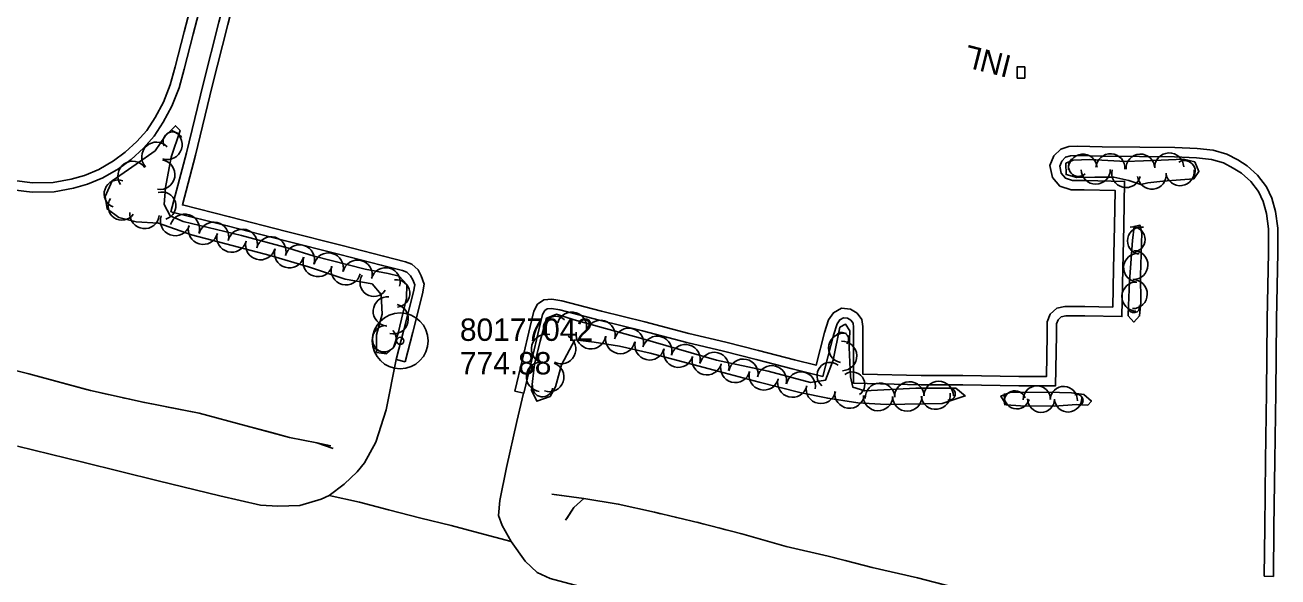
# Model space of a CAD drawing. Extents: x 591954 to 597000, y 198576 to 213500.
# Drawn here: x 594519.1 to 594855, y 204742.6 to 204890.5 of the extents above; entities that cross this region are included whole.
import ezdxf

# ---------------------------------------------------------------- set-up
doc = ezdxf.new("R2010")
doc.units = 0
for name, color, linetype in [('Level 11', 7, 'Continuous'), ('Level 15', 7, 'Continuous'), ('Level 17', 7, 'Continuous'), ('Level 18', 7, 'Continuous'), ('Level 19', 7, 'Continuous'), ('Level 6', 7, 'Continuous')]:
    doc.layers.add(name, color=color, linetype=linetype)

msp = doc.modelspace()

# ---------------------------------------------------------------- linework, layer by layer
at = {"layer": 'Level 11'}
for points in [[(594517.13, 204777.66), (594534.64, 204773.4), (594554.78, 204768.38), (594571.36, 204764.37), (594582.25, 204761.87), (594586.93, 204761.54), (594592.77, 204761.73), (594598.51, 204763.42), (594600.7, 204764.42)], [(594600.7, 204764.42), (594608.79, 204762.62), (594616.53, 204760.62), (594625.26, 204758.34), (594633.37, 204756.36), (594640.7, 204754.43), (594649.48, 204752.07)], [(594649.48, 204752.07), (594653.25, 204746.85), (594656.46, 204743.8), (594659.92, 204742.21), (594668.9, 204739.81), (594681.85, 204736.56), (594695.96, 204732.97), (594708.97, 204729.6), (594722.77, 204726.09), (594739.29, 204721.85), (594756.17, 204717.35), (594773.08, 204712.88), (594789.51, 204708.91), (594795.18, 204708.42), (594802.53, 204709), (594807.59, 204709.88), (594813.15, 204710.92)]]:
    msp.add_lwpolyline(points, dxfattribs=at)
at = {"layer": 'Level 15'}
msp.add_lwpolyline([(594787.14, 204879.33), (594785.14, 204879.35), (594785.12, 204876.35), (594787.12, 204876.33), (594787.14, 204879.33)], dxfattribs=at)
at = {"layer": 'Level 17'}
for points in [[(594580.68, 204964.45), (594580.14, 204962.43), (594575.53, 204943.21), (594572.16, 204930.04), (594565.7, 204903.85), (594561.83, 204888.75), (594559.37, 204879.32), (594558.06, 204874.49), (594556.21, 204869.87), (594553.99, 204865.77), (594551.75, 204862.28), (594549.12, 204859.34), (594546.02, 204856.45), (594542.84, 204854.11), (594538.9, 204851.84), (594535.08, 204850.23), (594531.54, 204849.24), (594526.64, 204848.33), (594521.15, 204848.23), (594516.26, 204848.84)], [(594589.3, 204962.26), (594584.91, 204945.74), (594579.86, 204925.9), (594574.81, 204905.9), (594571.08, 204891.31), (594566.89, 204874.74), (594562.42, 204856.3), (594558.26, 204840.52), (594573.34, 204836.73), (594588.57, 204832.79), (594603.56, 204829), (594614.65, 204826.19), (594620.35, 204824.72), (594621.52, 204824.27), (594622.51, 204823.35), (594623.07, 204822.29), (594623.59, 204820.89), (594623.27, 204819.02), (594620.69, 204808.83), (594618.61, 204800.94)], [(594591.72, 204961.61), (594587.33, 204945.11), (594582.28, 204925.29), (594577.23, 204905.28), (594573.5, 204890.7), (594569.32, 204874.14), (594564.84, 204855.69), (594561.33, 204842.33), (594573.96, 204839.15), (594589.19, 204835.21), (594604.18, 204831.43), (594615.27, 204828.61), (594621.11, 204827.11), (594622.87, 204826.43), (594624.53, 204824.89), (594625.36, 204823.31), (594626.17, 204821.13), (594625.72, 204818.51), (594623.11, 204808.21), (594621.03, 204800.3)], [(594568.13, 204903.24), (594564.25, 204888.12)], [(594564.25, 204888.12), (594561.79, 204878.68)], [(594561.79, 204878.68), (594560.44, 204873.7)], [(594560.44, 204873.7), (594558.48, 204868.81)], [(594558.48, 204868.81), (594556.15, 204864.5)], [(594556.15, 204864.5), (594553.74, 204860.76)], [(594553.74, 204860.76), (594550.91, 204857.59)], [(594550.91, 204857.59), (594547.62, 204854.52)], [(594853.82, 204742.76), (594853.96, 204755.89), (594854.17, 204773.82), (594854.41, 204792.02), (594854.66, 204811.61), (594855.02, 204829.57), (594855.01, 204836.12), (594854.4, 204840.58), (594853.37, 204844.13), (594851.97, 204847.22), (594849.55, 204850.33), (594846.73, 204852.83), (594844.26, 204854.38), (594841.34, 204855.94), (594837.67, 204856.99), (594833.34, 204857.46), (594827.39, 204857.7), (594817.97, 204857.8), (594807.86, 204857.91), (594801.26, 204858.1), (594799, 204857.97), (594796.8, 204857.31), (594794.92, 204855.51), (594793.91, 204852.88), (594794.61, 204849.67), (594796.57, 204847.37), (594799.55, 204846.35), (594803.11, 204846.36), (594811.38, 204846.2), (594811.2, 204836.74), (594810.9, 204825.23), (594810.74, 204814.96), (594803.27, 204815.1), (594797.86, 204815.1), (594795.72, 204814.64), (594793.97, 204813.02), (594793.13, 204811.01), (594793.11, 204807.55), (594792.95, 204796.34), (594785.58, 204796.36), (594770.55, 204796.59), (594759.39, 204796.64), (594743.74, 204796.96), (594743.72, 204804.08), (594743.77, 204809.73), (594743.5, 204811.62), (594742.23, 204813.29), (594740.47, 204814.39), (594738.01, 204814.65), (594735.83, 204813.45), (594734.56, 204811.52), (594733.46, 204808.11), (594731.22, 204799.37), (594725.42, 204800.8), (594715.72, 204803.3), (594707, 204805.55), (594697.11, 204807.87), (594685.28, 204810.96), (594673.69, 204813.84), (594663.03, 204816.65), (594660.34, 204817.08), (594658.22, 204816.92), (594656.55, 204815.7), (594655.49, 204813.86), (594654.51, 204809.75), (594652.49, 204801.02), (594650.46, 204792.42)], [(594851.32, 204742.78), (594851.46, 204755.92), (594851.67, 204773.85), (594851.91, 204792.06), (594852.16, 204811.65), (594852.52, 204829.59), (594852.51, 204835.95), (594851.95, 204840.06), (594851.02, 204843.26), (594849.81, 204845.92), (594847.72, 204848.62), (594845.23, 204850.83), (594843.01, 204852.22), (594840.4, 204853.61), (594837.19, 204854.52), (594833.15, 204854.97), (594827.32, 204855.21), (594817.94, 204855.3), (594807.81, 204855.41), (594801.29, 204855.6), (594799.43, 204855.49), (594798.09, 204855.09), (594797.05, 204854.1), (594796.51, 204852.68), (594796.92, 204850.82), (594798.03, 204849.51), (594799.96, 204848.85), (594803.13, 204848.86), (594813.92, 204848.65), (594813.7, 204836.69), (594813.4, 204825.18), (594813.21, 204812.41), (594803.24, 204812.6), (594798.12, 204812.6), (594796.92, 204812.34), (594796.07, 204811.55), (594795.63, 204810.5), (594795.61, 204807.53), (594795.41, 204793.84), (594785.56, 204793.86), (594770.52, 204794.09), (594759.36, 204794.14), (594741.25, 204794.51), (594741.22, 204804.08), (594741.27, 204809.56), (594741.12, 204810.63), (594740.52, 204811.41), (594739.63, 204811.96), (594738.53, 204812.08), (594737.58, 204811.56), (594736.84, 204810.43), (594735.86, 204807.42), (594733.03, 204796.35), (594724.81, 204798.38), (594715.1, 204800.88), (594706.4, 204803.12), (594696.51, 204805.44), (594684.66, 204808.54), (594673.07, 204811.42), (594662.51, 204814.2), (594660.24, 204814.57), (594659.12, 204814.48), (594658.45, 204813.99), (594657.84, 204812.93), (594656.94, 204809.18), (594654.92, 204800.45), (594652.89, 204791.85)], [(594544.21, 204852.01), (594540.02, 204849.59)], [(594547.62, 204854.52), (594544.21, 204852.01)], [(594540.02, 204849.59), (594535.91, 204847.86)], [(594521.02, 204845.73), (594515.85, 204846.37)], [(594526.9, 204845.83), (594521.02, 204845.73)], [(594532.11, 204846.8), (594526.9, 204845.83)], [(594535.91, 204847.86), (594532.11, 204846.8)], [(594600.7, 204764.42), (594604.71, 204767.5), (594608.21, 204770.75), (594610.13, 204773.23), (594613.16, 204778.76), (594615.95, 204787.37), (594618.61, 204800.94)], [(594621.03, 204800.3), (594618.61, 204800.94)], [(594652.8, 204791.87), (594650.97, 204784.29), (594648.17, 204771.92), (594646.44, 204763.14), (594646.07, 204759.07), (594647.06, 204756.43), (594649.48, 204752.07)], [(594650.46, 204792.42), (594652.89, 204791.85)], [(594853.82, 204742.76), (594851.32, 204742.78)]]:
    msp.add_lwpolyline(points, dxfattribs=at)
at = {"layer": 'Level 18'}
for points in [[(594554.87, 204837.45), (594563.79, 204834.3), (594572.96, 204831.92), (594584.83, 204828.78), (594595.17, 204825.75), (594604.98, 204822.47), (594612.16, 204821.2), (594614.62, 204818.31), (594614.89, 204813.07), (594613.33, 204807.47), (594613.38, 204802.8), (594616.01, 204802.46), (594617.92, 204804.1), (594619.15, 204807.94), (594621.42, 204817.37), (594621.5, 204821.01), (594619.41, 204823.26), (594616.52, 204823.92), (594610.36, 204825.09), (594596.66, 204828.63), (594589.73, 204830.73), (594577.19, 204834.12), (594561.54, 204837.86), (594558.08, 204839.39), (594556.46, 204842.47), (594556.75, 204847.04), (594558.27, 204855.15), (594560.7, 204862.26), (594559.45, 204863.54), (594556.73, 204860.74), (594554.02, 204856.82), (594548.93, 204853.29), (594542.53, 204848.75), (594540.64, 204844.55), (594541.15, 204841.27), (594544.27, 204838.92), (594548.9, 204837.8), (594554.87, 204837.45)], [(594814.21, 204853.95), (594804.59, 204854.55), (594800.1, 204854.32), (594798.17, 204853.5), (594798.24, 204850.48), (594801.09, 204849.71), (594805.93, 204849.77), (594811.02, 204849.78), (594815.06, 204848.86), (594818.28, 204847.77), (594820.15, 204848.27), (594824.19, 204848.74), (594832.47, 204849.35), (594833.84, 204851.25), (594832.72, 204853.89), (594829.71, 204854.57), (594823.67, 204854.34), (594814.21, 204853.95)], [(594815.18, 204821.82), (594814.96, 204815.37), (594814.9, 204812.6), (594816.37, 204810.92), (594817.92, 204812.57), (594818.26, 204816.23), (594818.18, 204823.42), (594818.55, 204834.83), (594818.03, 204836.89), (594816.44, 204836.56), (594816.02, 204832.81), (594815.18, 204821.82)], [(594666.53, 204806.17), (594671.74, 204805.52), (594678.48, 204804.49), (594686.7, 204802.62), (594703.92, 204798.04), (594715.96, 204794.82), (594726.87, 204792.05), (594734.33, 204790.51), (594742.36, 204789.28), (594750.03, 204788.86), (594765.02, 204789.06), (594771.2, 204791.14), (594768.68, 204793.18), (594757.9, 204793.19), (594744.24, 204792.51), (594741.05, 204793.5), (594740.42, 204796.21), (594740.03, 204804.12), (594740.23, 204808.56), (594739.06, 204810.37), (594737.55, 204809.55), (594735.75, 204800.72), (594733.77, 204795.4), (594729.68, 204794.75), (594718.35, 204797.76), (594704.5, 204800.73), (594684.1, 204806.64), (594666.31, 204811.56), (594661.59, 204813.04), (594658.92, 204811.97), (594657.22, 204805.84), (594655.69, 204799.61), (594654.89, 204792.72), (594656.37, 204789.69), (594659.87, 204790.96), (594661.37, 204793.6), (594662.96, 204799.46), (594666.53, 204806.17)], [(594795.12, 204788.37), (594801.04, 204788.81), (594804.03, 204788.68), (594805.02, 204789.76), (594803.02, 204791.53), (594799.69, 204791.94), (594793.26, 204792.12), (594783.17, 204792.01), (594780.69, 204791.06), (594782.19, 204788.72), (594785.96, 204788.52), (594795.12, 204788.37)]]:
    msp.add_lwpolyline(points, dxfattribs=at)
for centre, radius, start, end in [((594557.29, 204858.47), 3.98, 252.2964, 72.2811), ((594554.34, 204855.24), 3.92, 42.9213, 222.906), ((594558.73, 204859.3), 2.59, 25.3285, 205.3132), ((594802.72, 204852.08), 3.84, 5.3094, 185.2941), ((594810.12, 204852.17), 3.89, 356.4557, 176.4404), ((594818.14, 204852.1), 3.85, 2.3545, 182.3392), ((594825.87, 204852.38), 3.89, 2.2326, 182.2173), ((594548.01, 204850.07), 3.99, 35.217, 215.2016), ((594555.33, 204850.47), 3.98, 260.1563, 80.141), ((594801.56, 204852.67), 2.69, 131.9656, 311.9503), ((594829.99, 204851.37), 2.85, 303.2269, 123.2116), ((594544.09, 204845.29), 3.74, 69.7711, 249.7557), ((594806.19, 204851.79), 3.89, 180.4053, 0.39), ((594814.32, 204850.86), 3.87, 166.6392, 346.6238), ((594821.23, 204850.41), 3.85, 186.2171, 6.2017), ((594828.78, 204851.28), 3.8, 187.3864, 7.371), ((594555.88, 204842.1), 3.7, 286.2697, 106.2544), ((594545.11, 204841.95), 3.7, 145.313, 325.2977), ((594551.17, 204839.9), 3.93, 174.1723, 354.157), ((594559.41, 204838.06), 3.99, 160.5521, 340.5368), ((594561.94, 204835.91), 3.97, 342.602, 162.5867), ((594566.87, 204835.72), 3.98, 164.5759, 344.5606), ((594569.74, 204833.75), 3.99, 346.5955, 166.5802), ((594577.44, 204831.84), 3.99, 345.5513, 165.536), ((594818.33, 204832.75), 3.66, 79.3342, 259.3189), ((594816.03, 204833.07), 3.37, 280.9138, 100.8984), ((594574.54, 204833.65), 3.99, 165.2934, 345.278), ((594582.25, 204831.61), 3.99, 165.0596, 345.0443), ((594585.12, 204829.81), 3.99, 344.861, 164.8456), ((594589.98, 204829.45), 3.99, 163.6595, 343.6442), ((594592.74, 204827.64), 3.99, 343.3346, 163.3193), ((594600.49, 204825.48), 3.99, 345.5443, 165.529), ((594817.49, 204825.51), 3.85, 85.6762, 265.6609), ((594816.26, 204826.25), 3.9, 268.5004, 88.4851), ((594597.65, 204827.08), 3.99, 162.0842, 342.0688), ((594605.17, 204824.87), 3.98, 165.3177, 345.3023), ((594608.26, 204823.56), 3.98, 346.6202, 166.6048), ((594615.8, 204821.62), 3.9, 343.8635, 163.8482), ((594612.61, 204821.47), 3.67, 147.1086, 327.0933), ((594618.57, 204818.61), 3.7, 275.9539, 95.9386), ((594816.11, 204818.43), 3.89, 269.316, 89.3006), ((594817.09, 204817.77), 3.9, 88.1399, 268.1246), ((594616.4, 204813.79), 3.94, 85.5928, 265.5774), ((594617.9, 204811.76), 3.99, 256.1353, 76.12), ((594816.36, 204815.06), 1.61, 190.233, 10.2177), ((594661.41, 204809.18), 3.31, 44.7752, 224.7598), ((594665.75, 204809.64), 3.96, 343.5928, 163.5775), ((594615.94, 204806.36), 3.65, 89.9135, 269.8982), ((594615.28, 204806.35), 3.4, 223.3942, 43.3789), ((594673.39, 204807.45), 3.96, 344.5487, 164.5333), ((594681.01, 204805.34), 3.96, 344.4382, 164.4229), ((594658.87, 204803.73), 3.96, 75.7027, 255.6874), ((594662.9, 204803.66), 3.91, 242.3775, 62.3621), ((594670.82, 204807.68), 3.96, 172.3384, 352.3231), ((594678.73, 204806.4), 3.95, 169.3386, 349.3233), ((594686.57, 204804.71), 3.96, 166.3139, 346.2986), ((594688.6, 204803.18), 3.96, 343.8425, 163.8271), ((594738.51, 204803.96), 3.96, 78.2574, 258.2421), ((594738.07, 204806.31), 1.85, 319.5672, 139.5519), ((594738.15, 204801.84), 3.95, 271.631, 91.6157), ((594694.27, 204802.75), 3.96, 165.0986, 345.0833), ((594696.2, 204800.98), 3.96, 343.8494, 163.8341), ((594701.92, 204800.71), 3.96, 165.0898, 345.0744), ((594703.91, 204798.89), 3.95, 345.808, 165.7927), ((594657.47, 204796.25), 3.94, 83.2685, 263.2532), ((594659.68, 204796.19), 3.93, 251.0429, 71.0275), ((594709.57, 204798.67), 3.96, 165.0301, 345.0147), ((594711.68, 204797.07), 3.96, 347.9053, 167.89), ((594719.32, 204795.3), 3.96, 345.9697, 165.9543), ((594734.95, 204796.63), 3.5, 51.7902, 231.7749), ((594717.21, 204796.66), 3.96, 165.4727, 345.4574), ((594724.85, 204794.73), 3.96, 166.2085, 346.1932), ((594727.15, 204793.67), 3.9, 350.1359, 170.1206), ((594740.89, 204794.19), 3.36, 306.1566, 126.1413), ((594756.23, 204790.98), 3.96, 2.0505, 182.0352), ((594764.06, 204791.12), 3.96, 359.9497, 179.9344), ((594657.86, 204793.6), 2.72, 171.8001, 351.7848), ((594732.48, 204793.05), 3.96, 168.9378, 348.9224), ((594740.16, 204791.78), 3.95, 172.3192, 352.3039), ((594748.35, 204790.64), 3.96, 2.8545, 182.8392), ((594763.28, 204791.46), 3.92, 186.4238, 6.4085), ((594766.84, 204791.69), 1.69, 259.3765, 79.3612), ((594785.01, 204791.01), 3.38, 166.2754, 346.2601), ((594784.51, 204789.66), 2.87, 19.8584, 199.8431), ((594790.38, 204790.15), 3.67, 0.4064, 180.391), ((594797.59, 204790), 3.66, 357.2062, 177.1909), ((594801.15, 204789.93), 1.61, 291.4613, 111.446), ((594747.83, 204791.11), 3.96, 177.6962, 357.6809), ((594755.63, 204791.01), 3.96, 180.8041, 0.7888), ((594791.53, 204790.33), 3.62, 179.0511, 359.0358), ((594798.77, 204790.48), 3.66, 182.9123, 2.897)]:
    msp.add_arc(centre, radius, start, end, dxfattribs=at)
at = {"layer": 'Level 19'}
for points in [[(594501.52, 204801.67), (594520.13, 204797.05), (594536.68, 204792.58), (594550.8, 204789.45), (594565.86, 204786.5), (594578.46, 204783.09), (594590.07, 204780.02), (594597.34, 204778.56), (594601.14, 204777.8)], [(594507.51, 204800.18), (594520.13, 204797.05), (594535.57, 204792.88)], [(594539.46, 204791.96), (594541.42, 204791.53)], [(594545.32, 204790.66), (594547.27, 204790.23)], [(594551.18, 204789.37), (594553.14, 204788.99)], [(594557.07, 204788.22), (594565.86, 204786.5), (594578.46, 204783.09), (594585.22, 204781.3)], [(594585.22, 204781.3), (594590.07, 204780.02), (594597.34, 204778.56), (594601.72, 204777.08)], [(594660.4, 204764.81), (594668.92, 204763.67), (594678.15, 204762.13), (594687.92, 204759.95), (594689.54, 204759.57)], [(594661.02, 204764.73), (594668.92, 204763.67), (594678.15, 204762.13), (594687.92, 204759.95), (594699.9, 204757.15), (594711.33, 204754.15), (594723.22, 204750.8), (594734.43, 204748.2), (594746.21, 204745.15), (594758.41, 204742.35), (594769.75, 204739.47), (594779.79, 204736.81), (594793.12, 204733.26), (594801.77, 204731.45), (594811.8, 204729.42), (594819.39, 204728.48), (594827.37, 204727.45)], [(594668.92, 204763.67), (594666.26, 204761.22), (594664.06, 204757.79)], [(594668.92, 204763.67), (594666.26, 204761.22), (594664.37, 204758.29)], [(594693.44, 204758.66), (594695.38, 204758.21)], [(594699.28, 204757.29), (594699.9, 204757.15), (594701.22, 204756.8)], [(594705.09, 204755.79), (594707.02, 204755.28)], [(594710.89, 204754.27), (594711.33, 204754.15), (594723.22, 204750.8), (594734.43, 204748.2), (594738.96, 204747.02)], [(594738.96, 204747.02), (594746.21, 204745.15), (594758.41, 204742.35), (594767.13, 204740.13)]]:
    msp.add_lwpolyline(points, dxfattribs=at)
at = {"layer": 'Level 6'}
for radius in [7.5, 7.5, 0.96, 0.96]:
    msp.add_circle((594619.71, 204805.89), radius, dxfattribs=at)

# ---------------------------------------------------------------- texts
at = {"layer": 'Level 15'}
msp.add_text('INL', height=6, rotation=165.8063, dxfattribs=at).set_placement((594783.95, 204882.22))
at = {"layer": 'Level 6'}
for s, p in [('80177042', (594635.71, 204805.89)), ('80177042', (594635.71, 204805.89)), ('774.88', (594635.71, 204796.89)), ('774.88', (594635.71, 204796.89))]:
    msp.add_text(s, height=6, dxfattribs=at).set_placement(p)

doc.saveas('drawing.dxf')
